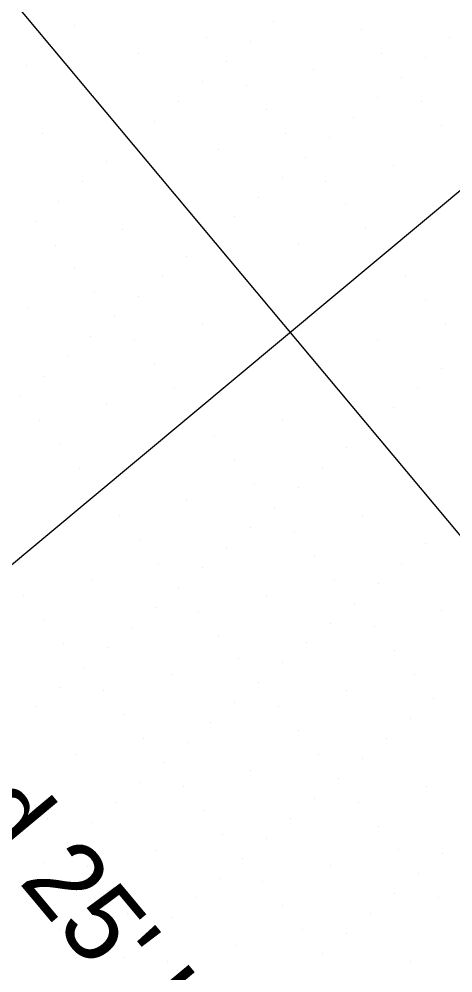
# Model space of a CAD drawing. Extents: x 2042995 to 2043795, y 305365 to 306249.
# Drawn here: x 2043180.75 to 2043194.69, y 305986.89 to 306017.56 of the extents above; entities that cross this region are included whole.
import ezdxf

# ---------------------------------------------------------------- set-up
doc = ezdxf.new("R2010")
doc.units = 0
for name, color, linetype in [('BR_CONCRETE', 7, 'Continuous'), ('BR_GRID DOTS', 7, 'Continuous'), ('BR_GRID LINES', 7, 'Continuous'), ('BR_TEXT', 7, 'Continuous')]:
    doc.layers.add(name, color=color, linetype=linetype)

msp = doc.modelspace()

# ---------------------------------------------------------------- linework, layer by layer
at = {"layer": 'BR_CONCRETE'}
msp.add_spline([(2043139.109, 306017.548), (2043148.199, 306007.16), (2043160.233, 305993.368), (2043172.245, 305979.557), (2043184.234, 305965.727), (2043196.201, 305951.879), (2043208.145, 305938.012), (2043220.067, 305924.126), (2043231.966, 305910.221), (2043243.843, 305896.297), (2043255.698, 305882.355), (2043267.529, 305868.394), (2043279.339, 305854.414), (2043291.126, 305840.415), (2043302.89, 305826.398), (2043314.632, 305812.361), (2043326.352, 305798.306), (2043338.049, 305784.233), (2043349.724, 305770.14), (2043361.376, 305756.029), (2043373.005, 305741.899), (2043384.613, 305727.75), (2043396.197, 305713.582), (2043407.76, 305699.396), (2043419.299, 305685.191), (2043430.817, 305670.967), (2043442.311, 305656.724), (2043453.784, 305642.463), (2043465.234, 305628.182), (2043476.661, 305613.883), (2043488.066, 305599.566), (2043499.448, 305585.229), (2043510.808, 305570.874), (2043522.146, 305556.5), (2043533.461, 305542.107), (2043544.753, 305527.695), (2043547.219, 305524.543)], degree=3, dxfattribs=at)
at = {"layer": 'BR_GRID DOTS'}
for p, q in [((2043182.538, 306017.339), (2043182.538, 306017.339)), ((2043188.94, 306017.474), (2043188.94, 306017.474)), ((2043191.757, 306017.221), (2043191.757, 306017.221)), ((2043181.771, 306016.698), (2043181.771, 306016.698)), ((2043186.764, 306016.959), (2043186.764, 306016.959)), ((2043188.173, 306016.833), (2043188.173, 306016.833)), ((2043194.574, 306016.968), (2043194.574, 306016.968)), ((2043184.588, 306016.445), (2043184.588, 306016.445)), ((2043192.398, 306016.453), (2043192.398, 306016.453)), ((2043187.405, 306016.192), (2043187.405, 306016.192)), ((2043193.807, 306016.327), (2043193.807, 306016.327)), ((2043181.003, 306016.057), (2043181.003, 306016.057)), ((2043190.222, 306015.939), (2043190.222, 306015.939)), ((2043186.638, 306015.551), (2043186.638, 306015.551)), ((2043193.039, 306015.686), (2043193.039, 306015.686)), ((2043188.046, 306015.424), (2043188.046, 306015.424)), ((2043185.87, 306014.91), (2043185.87, 306014.91)), ((2043192.272, 306015.045), (2043192.272, 306015.045)), ((2043193.68, 306014.918), (2043193.68, 306014.918)), ((2043188.687, 306014.657), (2043188.687, 306014.657)), ((2043185.102, 306014.269), (2043185.102, 306014.269)), ((2043191.504, 306014.404), (2043191.504, 306014.404)), ((2043194.321, 306014.151), (2043194.321, 306014.151)), ((2043181.518, 306013.881), (2043181.518, 306013.881)), ((2043184.335, 306013.628), (2043184.335, 306013.628)), ((2043189.328, 306013.889), (2043189.328, 306013.889)), ((2043190.737, 306013.763), (2043190.737, 306013.763)), ((2043187.152, 306013.375), (2043187.152, 306013.375)), ((2043189.969, 306013.122), (2043189.969, 306013.122)), ((2043183.567, 306012.987), (2043183.567, 306012.987)), ((2043192.786, 306012.869), (2043192.786, 306012.869)), ((2043189.202, 306012.481), (2043189.202, 306012.481)), ((2043182.8, 306012.346), (2043182.8, 306012.346)), ((2043190.61, 306012.354), (2043190.61, 306012.354)), ((2043188.434, 306011.84), (2043188.434, 306011.84)), ((2043182.032, 306011.705), (2043182.032, 306011.705)), ((2043191.251, 306011.587), (2043191.251, 306011.587)), ((2043187.667, 306011.199), (2043187.667, 306011.199)), ((2043181.265, 306011.064), (2043181.265, 306011.064)), ((2043184.082, 306010.811), (2043184.082, 306010.811)), ((2043191.892, 306010.819), (2043191.892, 306010.819)), ((2043181.906, 306010.296), (2043181.906, 306010.296)), ((2043186.899, 306010.558), (2043186.899, 306010.558)), ((2043189.716, 306010.305), (2043189.716, 306010.305)), ((2043186.132, 306009.917), (2043186.132, 306009.917)), ((2043182.547, 306009.529), (2043182.547, 306009.529)), ((2043185.364, 306009.276), (2043185.364, 306009.276)), ((2043193.174, 306009.284), (2043193.174, 306009.284)), ((2043183.188, 306008.761), (2043183.188, 306008.761)), ((2043184.597, 306008.635), (2043184.597, 306008.635)), ((2043193.815, 306008.517), (2043193.815, 306008.517)), ((2043181.012, 306008.246), (2043181.012, 306008.246)), ((2043183.829, 306007.994), (2043183.829, 306007.994)), ((2043186.646, 306007.741), (2043186.646, 306007.741)), ((2043194.456, 306007.749), (2043194.456, 306007.749)), ((2043183.061, 306007.352), (2043183.061, 306007.352)), ((2043184.47, 306007.226), (2043184.47, 306007.226)), ((2043192.28, 306007.235), (2043192.28, 306007.235)), ((2043182.294, 306006.711), (2043182.294, 306006.711)), ((2043185.111, 306006.458), (2043185.111, 306006.458)), ((2043194.33, 306006.341), (2043194.33, 306006.341)), ((2043181.526, 306006.07), (2043181.526, 306006.07)), ((2043185.752, 306005.691), (2043185.752, 306005.691)), ((2043193.562, 306005.7), (2043193.562, 306005.7)), ((2043180.759, 306005.429), (2043180.759, 306005.429)), ((2043183.576, 306005.176), (2043183.576, 306005.176)), ((2043192.795, 306005.058), (2043192.795, 306005.058)), ((2043181.4, 306004.662), (2043181.4, 306004.662)), ((2043189.21, 306004.67), (2043189.21, 306004.67)), ((2043187.034, 306004.156), (2043187.034, 306004.156)), ((2043192.027, 306004.417), (2043192.027, 306004.417)), ((2043182.041, 306003.894), (2043182.041, 306003.894)), ((2043191.26, 306003.776), (2043191.26, 306003.776)), ((2043187.675, 306003.388), (2043187.675, 306003.388)), ((2043182.682, 306003.127), (2043182.682, 306003.127)), ((2043190.492, 306003.135), (2043190.492, 306003.135)), ((2043188.316, 306002.621), (2043188.316, 306002.621)), ((2043189.725, 306002.494), (2043189.725, 306002.494)), ((2043186.14, 306002.106), (2043186.14, 306002.106)), ((2043188.957, 306001.853), (2043188.957, 306001.853)), ((2043183.964, 306001.592), (2043183.964, 306001.592)), ((2043191.774, 306001.6), (2043191.774, 306001.6)), ((2043188.19, 306001.212), (2043188.19, 306001.212)), ((2043189.598, 306001.086), (2043189.598, 306001.086)), ((2043194.591, 306001.347), (2043194.591, 306001.347)), ((2043184.605, 306000.824), (2043184.605, 306000.824)), ((2043187.422, 306000.571), (2043187.422, 306000.571)), ((2043193.824, 306000.706), (2043193.824, 306000.706)), ((2043190.239, 306000.318), (2043190.239, 306000.318)), ((2043185.246, 306000.057), (2043185.246, 306000.057)), ((2043186.655, 305999.93), (2043186.655, 305999.93)), ((2043193.056, 306000.065), (2043193.056, 306000.065)), ((2043183.07, 305999.542), (2043183.07, 305999.542)), ((2043190.88, 305999.551), (2043190.88, 305999.551)), ((2043185.887, 305999.289), (2043185.887, 305999.289)), ((2043192.289, 305999.424), (2043192.289, 305999.424)), ((2043180.894, 305999.028), (2043180.894, 305999.028)), ((2043188.704, 305999.036), (2043188.704, 305999.036)), ((2043185.12, 305998.648), (2043185.12, 305998.648)), ((2043191.521, 305998.783), (2043191.521, 305998.783)), ((2043186.528, 305998.522), (2043186.528, 305998.522)), ((2043194.338, 305998.53), (2043194.338, 305998.53)), ((2043181.535, 305998.26), (2043181.535, 305998.26)), ((2043184.352, 305998.007), (2043184.352, 305998.007)), ((2043190.754, 305998.142), (2043190.754, 305998.142)), ((2043192.162, 305998.016), (2043192.162, 305998.016)), ((2043187.169, 305997.754), (2043187.169, 305997.754)), ((2043182.176, 305997.493), (2043182.176, 305997.493)), ((2043189.986, 305997.501), (2043189.986, 305997.501)), ((2043183.585, 305997.366), (2043183.585, 305997.366)), ((2043192.803, 305997.248), (2043192.803, 305997.248)), ((2043187.81, 305996.987), (2043187.81, 305996.987)), ((2043189.219, 305996.86), (2043189.219, 305996.86)), ((2043182.817, 305996.725), (2043182.817, 305996.725)), ((2043185.634, 305996.472), (2043185.634, 305996.472)), ((2043193.444, 305996.481), (2043193.444, 305996.481)), ((2043188.451, 305996.219), (2043188.451, 305996.219)), ((2043182.05, 305996.084), (2043182.05, 305996.084)), ((2043183.458, 305995.958), (2043183.458, 305995.958)), ((2043191.268, 305995.966), (2043191.268, 305995.966)), ((2043187.684, 305995.578), (2043187.684, 305995.578)), ((2043194.085, 305995.713), (2043194.085, 305995.713)), ((2043181.282, 305995.443), (2043181.282, 305995.443)), ((2043189.092, 305995.452), (2043189.092, 305995.452)), ((2043184.099, 305995.19), (2043184.099, 305995.19)), ((2043186.916, 305994.937), (2043186.916, 305994.937)), ((2043193.318, 305995.072), (2043193.318, 305995.072)), ((2043189.733, 305994.684), (2043189.733, 305994.684)), ((2043184.74, 305994.423), (2043184.74, 305994.423)), ((2043192.55, 305994.431), (2043192.55, 305994.431)), ((2043186.149, 305994.296), (2043186.149, 305994.296)), ((2043182.564, 305993.908), (2043182.564, 305993.908)), ((2043190.374, 305993.917), (2043190.374, 305993.917)), ((2043191.783, 305993.79), (2043191.783, 305993.79)), ((2043185.381, 305993.655), (2043185.381, 305993.655)), ((2043188.198, 305993.402), (2043188.198, 305993.402)), ((2043191.015, 305993.149), (2043191.015, 305993.149)), ((2043184.614, 305993.014), (2043184.614, 305993.014)), ((2043186.022, 305992.888), (2043186.022, 305992.888)), ((2043193.832, 305992.896), (2043193.832, 305992.896)), ((2043181.029, 305992.626), (2043181.029, 305992.626)), ((2043190.248, 305992.508), (2043190.248, 305992.508)), ((2043183.846, 305992.373), (2043183.846, 305992.373)), ((2043191.656, 305992.382), (2043191.656, 305992.382)), ((2043181.67, 305991.858), (2043181.67, 305991.858)), ((2043186.663, 305992.12), (2043186.663, 305992.12)), ((2043189.48, 305991.867), (2043189.48, 305991.867)), ((2043183.079, 305991.732), (2043183.079, 305991.732)), ((2043192.297, 305991.614), (2043192.297, 305991.614)), ((2043187.304, 305991.353), (2043187.304, 305991.353)), ((2043182.311, 305991.091), (2043182.311, 305991.091)), ((2043188.713, 305991.226), (2043188.713, 305991.226)), ((2043185.128, 305990.838), (2043185.128, 305990.838)), ((2043192.938, 305990.847), (2043192.938, 305990.847)), ((2043194.347, 305990.72), (2043194.347, 305990.72)), ((2043181.544, 305990.45), (2043181.544, 305990.45)), ((2043182.952, 305990.323), (2043182.952, 305990.323)), ((2043187.945, 305990.585), (2043187.945, 305990.585)), ((2043190.762, 305990.332), (2043190.762, 305990.332)), ((2043193.579, 305990.079), (2043193.579, 305990.079)), ((2043180.776, 305989.809), (2043180.776, 305989.809)), ((2043187.178, 305989.944), (2043187.178, 305989.944)), ((2043188.586, 305989.817), (2043188.586, 305989.817)), ((2043183.593, 305989.556), (2043183.593, 305989.556)), ((2043192.812, 305989.438), (2043192.812, 305989.438)), ((2043186.41, 305989.303), (2043186.41, 305989.303)), ((2043194.22, 305989.312), (2043194.22, 305989.312)), ((2043184.234, 305988.788), (2043184.234, 305988.788)), ((2043189.227, 305989.05), (2043189.227, 305989.05)), ((2043192.044, 305988.797), (2043192.044, 305988.797)), ((2043185.643, 305988.662), (2043185.643, 305988.662)), ((2043182.058, 305988.274), (2043182.058, 305988.274)), ((2043189.868, 305988.282), (2043189.868, 305988.282)), ((2043184.875, 305988.021), (2043184.875, 305988.021)), ((2043191.277, 305988.156), (2043191.277, 305988.156)), ((2043187.692, 305987.768), (2043187.692, 305987.768)), ((2043184.108, 305987.38), (2043184.108, 305987.38)), ((2043185.516, 305987.253), (2043185.516, 305987.253)), ((2043190.509, 305987.515), (2043190.509, 305987.515)), ((2043193.326, 305987.262), (2043193.326, 305987.262))]:
    msp.add_line(p, q, dxfattribs=at)
at = {"layer": 'BR_GRID LINES'}
for p, q in [((2043153.138, 306050.98), (2043584.762, 305534.185)), ((2043220.164, 306033.129), (2043148.785, 305973.513))]:
    msp.add_line(p, q, dxfattribs=at)

# ---------------------------------------------------------------- texts
at = {"layer": 'BR_TEXT'}
msp.add_text("Existing Ground 25' Left of  > US 17A", height=2.5, rotation=309.8684, dxfattribs=at).set_placement((2043164.871, 306008.787))

doc.saveas('drawing.dxf')
